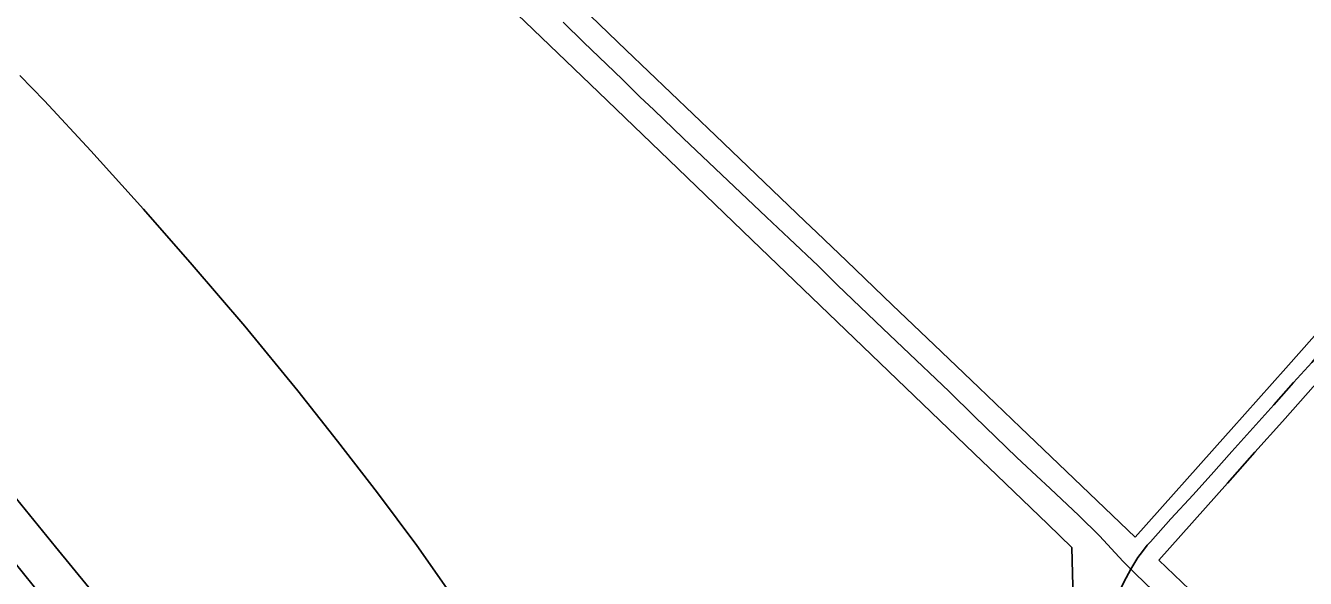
# Model space of a CAD drawing. Extents: x -2233 to 187241, y 4582 to 150524.
# Drawn here: x 117297 to 118851, y 60416 to 61086 of the extents above; entities that cross this region are included whole.
import ezdxf

# ---------------------------------------------------------------- set-up
doc = ezdxf.new("R2010")
doc.units = 0
for name, color, linetype in [('GE_X_CL_2000', 7, 'Continuous'), ('RD_X_RR_1', 7, 'Continuous'), ('RW_X_Fee_RW', 7, 'Continuous')]:
    doc.layers.add(name, color=color, linetype=linetype)

msp = doc.modelspace()

# ---------------------------------------------------------------- linework, layer by layer
at = {"layer": 'GE_X_CL_2000'}
for points in [[(117949.9, 61090.5), (117975, 61066), (118002.5, 61039.7), (118021.7, 61021), (118043, 60999.9), (118059.8, 60984.1), (118095.6, 60949.8), (118134.5, 60913.1), (118196.5, 60854), (118224.1, 60828.2), (118259.4, 60795), (118282.8, 60771.4), (118310.2, 60745.3), (118337.8, 60718.8), (118362.2, 60695.7), (118418.2, 60642.4), (118449.2, 60612.3), (118500.5, 60562.3), (118524.4, 60540), (118540.9, 60524.8), (118575.8, 60492), (118600.6, 60467.2), (118629.4, 60436.2), (118638.8, 60427)], [(119040.3, 60879.2), (119035.2, 60873.3), (119026.6, 60864.3), (119007, 60843.4), (118984.7, 60818.6), (118966.5, 60798.1), (118946.7, 60776.9), (118928.4, 60756.7), (118907.2, 60733.1), (118879.3, 60702.1), (118858.6, 60677.6), (118836.4, 60653.3), (118812.5, 60626.1), (118761.5, 60569.5), (118736.5, 60541.5), (118721.3, 60524.8), (118714.4, 60517.2), (118687.5, 60488.1), (118662.8, 60460.2), (118658.5, 60456), (118652.9, 60448.5), (118647.5, 60440.9), (118642.4, 60432.9), (118638.8, 60427)], [(118638.8, 60427), (118633, 60416.5), (118628.8, 60407.9), (118624.9, 60399.3), (118621.4, 60390.4), (118618.2, 60381.4), (118615.3, 60372.4), (118612.8, 60363.2), (118610.6, 60353.9), (118608.8, 60344.7), (118607.4, 60335.3), (118607, 60331.5), (118606.4, 60326), (118605.6, 60316.7), (118606.4, 60293.9), (118607.7, 60186), (118608.5, 60090.3), (118610, 59999.2), (118612.3, 59893.5), (118614, 59804.9), (118615.8, 59713.7), (118617.7, 59615.4), (118618, 59590.9), (118618.9, 59554.6)], [(118638.8, 60427), (118660.7, 60405.6), (118695.8, 60375.3), (118721.2, 60351.6), (118741.2, 60331.5), (118743.6, 60329.1), (118763, 60311.5), (118799.7, 60275.9), (118817.6, 60258.4)]]:
    msp.add_lwpolyline(points, dxfattribs=at)
at = {"layer": 'RD_X_RR_1'}
for points in [[(117967.5, 59594.1), (117945.8, 59620.6), (117893.1, 59685.8), (117839.4, 59751.5), (117788.3, 59815.2), (117732.9, 59883.1), (117684.5, 59942), (117645.1, 59991.9), (117558.5, 60097.8), (117471.4, 60204.9), (117435, 60249.5), (117380.5, 60316), (117306.8, 60407.1), (117247.4, 60479.9), (116619.4, 61256.6)], [(117808.1, 60404.1), (117772.4, 60455.5), (117724.7, 60519.5), (117676.1, 60582.3), (117627.7, 60643.1), (117563.6, 60721.5), (117499.8, 60796.2), (117440.7, 60863.7), (117376.8, 60934.5), (117320.3, 60995.2), (117290.4, 61025.7)], [(117275.9, 60525.2), (117333.6, 60454), (117374.4, 60404.5), (117425.9, 60341.2), (117478.9, 60277.6), (117502.4, 60248.3), (117535, 60207.8), (117575.6, 60159), (117615.3, 60110.1), (117648.2, 60070), (117696.6, 60011.3), (117746.9, 59949.5), (117797.6, 59887.8), (117830.2, 59847.6), (117870.8, 59798.4), (117908, 59753.4)]]:
    msp.add_lwpolyline(points, dxfattribs=at)
at = {"layer": 'RW_X_Fee_RW'}
for points in [[(118257.6, 60835.4), (118243.2, 60849.2), (118134.9, 60952.9), (118026.5, 61056.6), (117983.1, 61098.1), (117954.2, 61125.8), (117780.8, 61291.7), (117744.7, 61326.3), (117591.6, 61472.8)], [(117756.6, 61232.5), (117794.1, 61196.4), (117831.5, 61160.4), (117903.8, 61091), (117992.6, 61005.6), (118088.9, 60913.1), (118179, 60826.5), (118458.8, 60557.6)], [(118644, 60465.6), (118753.7, 60588.7), (118760.4, 60596.3), (118826.9, 60670.9), (118893.4, 60745.5), (118926.6, 60782.8), (118959.9, 60820.1), (118993.1, 60857.5), (119069.8, 60943.6)], [(118672.9, 60437.9), (118756.1, 60531.3), (118789.4, 60568.7), (118822.7, 60606), (118872.6, 60662.1), (118889.3, 60680.7), (118917.2, 60712.1), (118939.2, 60736.7), (118974.4, 60776.4), (119005.7, 60811.5), (119039, 60848.9)], [(118644, 60465.6), (118504.9, 60598.7), (118454.4, 60647.1), (118418.2, 60681.7), (118400.1, 60699), (118349.6, 60747.3), (118293.8, 60800.8), (118275.8, 60818), (118257.6, 60835.4)], [(118458.8, 60557.6), (118466, 60550.7), (118538.2, 60481.4), (118567.4, 60453.3)], [(118567.4, 60453.3), (118570, 60343.8), (118572.9, 60219.6), (118574.6, 60145.6), (118576, 60085.6), (118578.3, 59985.6), (118580.1, 59908), (118582.4, 59808), (118582.9, 59788), (118584.3, 59728), (118586.1, 59650.7), (118587.7, 59582.6)], [(118821.2, 60296), (118783.3, 60332.3), (118747.2, 60366.8), (118672.9, 60437.9)]]:
    msp.add_lwpolyline(points, dxfattribs=at)

doc.saveas('drawing.dxf')
